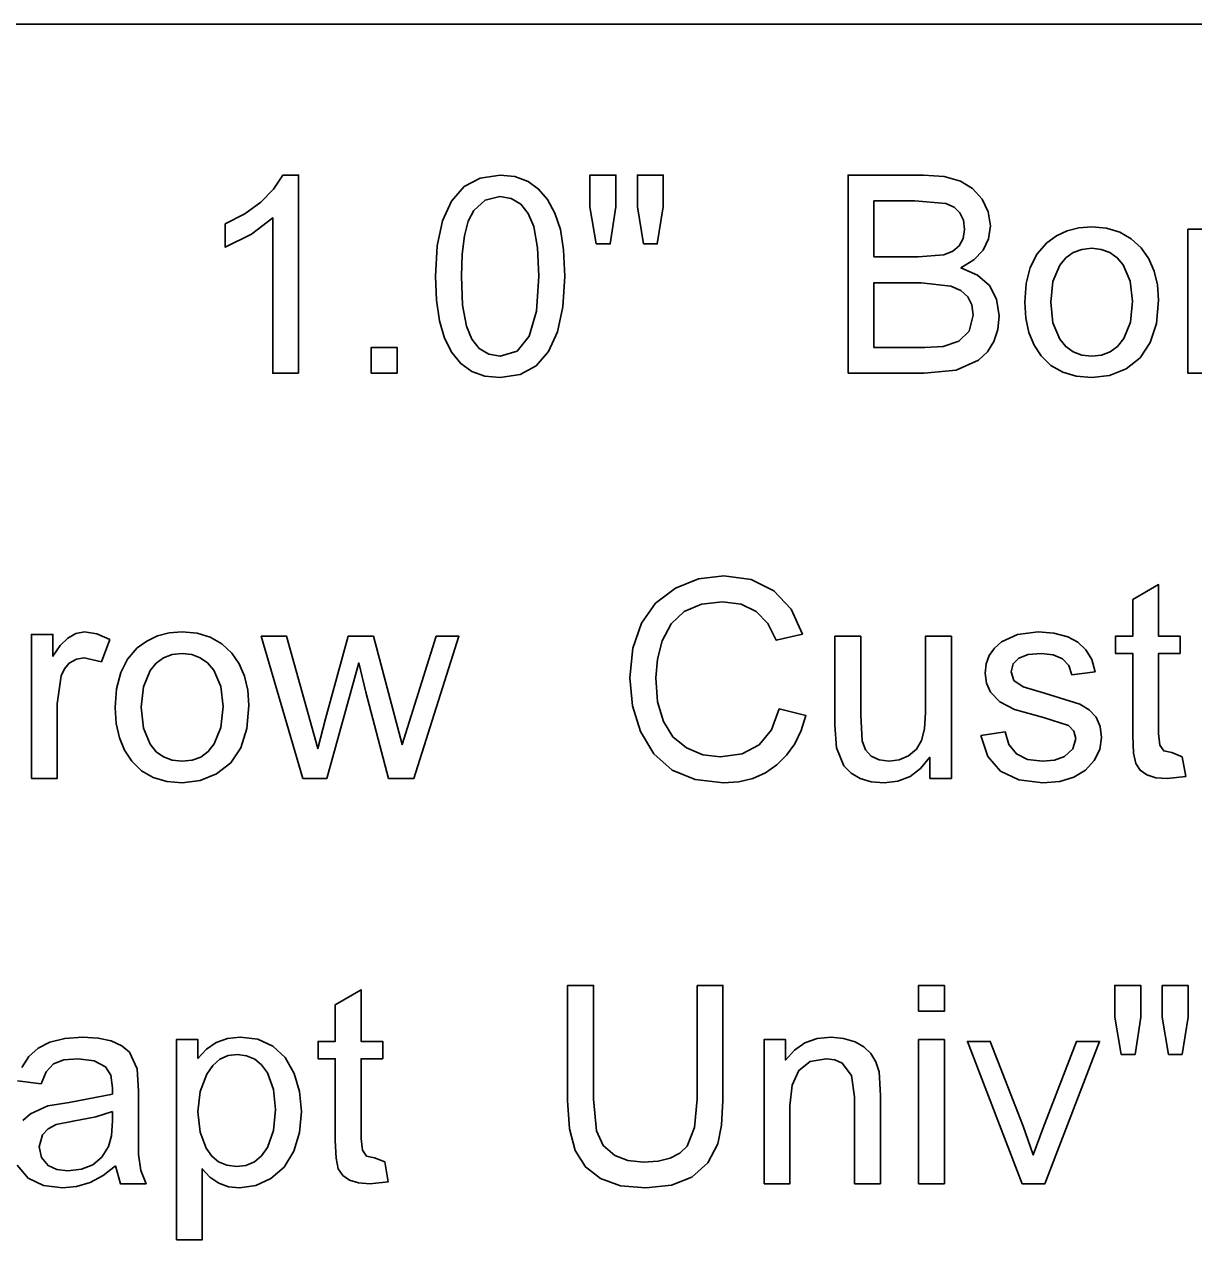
# Model space of a CAD drawing. Extents: x 1001568 to 1002149, y 1840825 to 1841423.
# Drawn here: x 1001938.285 to 1001940.209, y 1841176.469 to 1841178.469 of the extents above; entities that cross this region are included whole.
import ezdxf

# ---------------------------------------------------------------- set-up
doc = ezdxf.new("R2010")
doc.units = 0
doc.layers.add('R_No Plot', color=7, linetype='Continuous')
doc.layers.add('SIGNS', color=7, linetype='Continuous')

msp = doc.modelspace()

# ---------------------------------------------------------------- linework, layer by layer
at = {"layer": 'R_No Plot'}
msp.add_line((1001886.4111, 1841178.4691), (1001982.1327, 1841178.4691), dxfattribs=at)
at = {"layer": 'SIGNS'}
for points in [[(1001938.7367, 1841177.8949), (1001938.7367, 1841178.2211), (1001938.7108, 1841178.2211), (1001938.6956, 1841178.1979), (1001938.6748, 1841178.1767), (1001938.6483, 1841178.1575), (1001938.6161, 1841178.1406), (1001938.6161, 1841178.1024), (1001938.6592, 1841178.1236), (1001938.6941, 1841178.1509), (1001938.6941, 1841177.8949)], [(1001939.2264, 1841178.1077), (1001939.2493, 1841178.1077), (1001939.2586, 1841178.1686), (1001939.2586, 1841178.2211), (1001939.216, 1841178.2211), (1001939.216, 1841178.1686)], [(1001939.3042, 1841178.1077), (1001939.3266, 1841178.1077), (1001939.3366, 1841178.1686), (1001939.3366, 1841178.2211), (1001939.2941, 1841178.2211), (1001939.2941, 1841178.1686)], [(1001940.1997, 1841177.8949), (1001940.2422, 1841177.8949), (1001940.2422, 1841178.0176), (1001940.2488, 1841178.0639), (1001940.2541, 1841178.0756), (1001940.262, 1841178.0844), (1001940.2737, 1841178.0912), (1001940.2863, 1841178.0935), (1001940.3149, 1841178.0871), (1001940.3284, 1841178.1234), (1001940.3073, 1841178.1328), (1001940.2869, 1841178.1361), (1001940.2727, 1841178.1335), (1001940.2594, 1841178.126), (1001940.2468, 1841178.1134), (1001940.2351, 1841178.096), (1001940.2351, 1841178.1319), (1001940.1997, 1841178.1319)], [(1001938.8561, 1841177.8949), (1001938.8987, 1841177.8949), (1001938.8987, 1841177.9374), (1001938.8561, 1841177.9374)], [(1001939.5275, 1841177.3429), (1001939.5146, 1841177.3081), (1001939.4941, 1841177.2834), (1001939.4662, 1841177.2686), (1001939.4309, 1841177.2637), (1001939.4016, 1841177.2674), (1001939.3748, 1841177.2786), (1001939.3525, 1841177.2967), (1001939.3367, 1841177.322), (1001939.3273, 1841177.3544), (1001939.3244, 1841177.3939), (1001939.3271, 1841177.4247), (1001939.3347, 1841177.4545), (1001939.3494, 1841177.4828), (1001939.3709, 1841177.5031), (1001939.3992, 1841177.5151), (1001939.4342, 1841177.519), (1001939.4645, 1841177.5149), (1001939.4894, 1841177.5031), (1001939.5087, 1841177.4832), (1001939.5225, 1841177.4556), (1001939.5655, 1841177.4657), (1001939.5469, 1841177.5066), (1001939.5184, 1841177.5369), (1001939.4811, 1841177.5554), (1001939.4363, 1841177.5616), (1001939.3948, 1841177.5566), (1001939.3569, 1841177.5416), (1001939.3239, 1841177.5168), (1001939.3006, 1841177.4839), (1001939.2865, 1841177.4429), (1001939.2818, 1841177.3938), (1001939.2861, 1841177.3478), (1001939.299, 1841177.3056), (1001939.3208, 1841177.2686), (1001939.351, 1841177.2422), (1001939.3892, 1841177.2264), (1001939.4356, 1841177.2212), (1001939.4609, 1841177.223), (1001939.484, 1841177.2285), (1001939.5048, 1841177.2377), (1001939.5236, 1841177.2507), (1001939.5395, 1841177.2665), (1001939.5528, 1841177.2853), (1001939.5632, 1841177.307), (1001939.5712, 1841177.3319)], [(1001940.1903, 1841177.2641), (1001940.1734, 1841177.2708), (1001940.16, 1841177.2735), (1001940.1535, 1841177.2833), (1001940.1514, 1841177.302), (1001940.1514, 1841177.4339), (1001940.1868, 1841177.4339), (1001940.1868, 1841177.4623), (1001940.1514, 1841177.4623), (1001940.1514, 1841177.5474), (1001940.1088, 1841177.5226), (1001940.1088, 1841177.4623), (1001940.0804, 1841177.4623), (1001940.0804, 1841177.4339), (1001940.1088, 1841177.4339), (1001940.1088, 1841177.2996), (1001940.11, 1841177.2701), (1001940.1138, 1841177.2528), (1001940.121, 1841177.2419), (1001940.1321, 1841177.2341), (1001940.1468, 1841177.2296), (1001940.1653, 1841177.2283), (1001940.196, 1841177.2316)], [(1001938.2972, 1841177.2283), (1001938.3397, 1841177.2283), (1001938.3397, 1841177.3509), (1001938.3463, 1841177.3972), (1001938.3516, 1841177.4089), (1001938.3595, 1841177.4178), (1001938.3712, 1841177.4245), (1001938.3838, 1841177.4268), (1001938.4124, 1841177.4204), (1001938.4259, 1841177.4567), (1001938.4048, 1841177.4662), (1001938.3844, 1841177.4694), (1001938.3702, 1841177.4668), (1001938.3569, 1841177.4593), (1001938.3443, 1841177.4468), (1001938.3326, 1841177.4294), (1001938.3326, 1841177.4653), (1001938.2972, 1841177.4653)], [(1001939.859, 1841177.2988), (1001939.8705, 1841177.2646), (1001939.8914, 1841177.2403), (1001939.9215, 1841177.2259), (1001939.9612, 1841177.2212), (1001939.9889, 1841177.2235), (1001940.0122, 1841177.2303), (1001940.031, 1841177.2418), (1001940.0456, 1841177.2578), (1001940.0547, 1841177.2762), (1001940.0576, 1841177.2955), (1001940.0552, 1841177.3138), (1001940.0485, 1841177.3291), (1001940.0374, 1841177.3413), (1001940.022, 1841177.3504), (1001939.9636, 1841177.3688), (1001939.9286, 1841177.3791), (1001939.9134, 1841177.3896), (1001939.9087, 1841177.4037), (1001939.9119, 1841177.4169), (1001939.9213, 1841177.4264), (1001939.9368, 1841177.432), (1001939.9585, 1841177.4339), (1001939.9782, 1841177.4316), (1001939.9933, 1841177.425), (1001940.0035, 1841177.414), (1001940.0088, 1841177.3988), (1001940.047, 1841177.404), (1001940.0413, 1841177.4238), (1001940.0319, 1841177.44), (1001940.0187, 1841177.4525), (1001940.002, 1841177.4615), (1001939.9789, 1841177.4675), (1001939.9532, 1841177.4694), (1001939.9192, 1841177.4652), (1001939.893, 1841177.453), (1001939.8812, 1841177.4425), (1001939.8728, 1841177.4304), (1001939.8678, 1841177.4167), (1001939.8661, 1841177.4017), (1001939.8682, 1841177.3849), (1001939.8749, 1841177.3701), (1001939.8901, 1841177.3542), (1001939.9141, 1841177.3419), (1001939.9621, 1841177.3288), (1001940.0032, 1841177.3152), (1001940.012, 1841177.306), (1001940.0151, 1841177.2939), (1001940.0104, 1841177.2768), (1001939.9967, 1841177.2646), (1001939.9801, 1841177.2586), (1001939.9604, 1841177.2566), (1001939.9359, 1841177.2596), (1001939.9176, 1841177.2687), (1001939.9052, 1841177.2839), (1001939.8989, 1841177.3052)], [(1001938.7434, 1841177.2283), (1001938.783, 1841177.2283), (1001938.8358, 1841177.4184), (1001938.8473, 1841177.3703), (1001938.8846, 1841177.2283), (1001938.9263, 1841177.2283), (1001939.0003, 1841177.4623), (1001938.9632, 1841177.4623), (1001938.9068, 1841177.2839), (1001938.8598, 1841177.4623), (1001938.8185, 1841177.4623), (1001938.7808, 1841177.3264), (1001938.7685, 1841177.2775), (1001938.7168, 1841177.4623), (1001938.6752, 1841177.4623)], [(1001939.775, 1841177.2283), (1001939.8105, 1841177.2283), (1001939.8105, 1841177.4623), (1001939.7679, 1841177.4623), (1001939.7679, 1841177.3366), (1001939.7663, 1841177.31), (1001939.7615, 1841177.2906), (1001939.753, 1841177.2763), (1001939.7402, 1841177.2655), (1001939.7246, 1841177.2587), (1001939.7081, 1841177.2566), (1001939.6916, 1841177.2588), (1001939.6788, 1841177.2651), (1001939.6694, 1841177.2755), (1001939.6639, 1841177.2902), (1001939.6615, 1841177.3322), (1001939.6615, 1841177.4623), (1001939.619, 1841177.4623), (1001939.619, 1841177.3162), (1001939.6215, 1841177.2789), (1001939.6337, 1841177.2491), (1001939.6455, 1841177.2368), (1001939.6606, 1841177.2282), (1001939.6786, 1841177.2228), (1001939.6999, 1841177.2212), (1001939.7224, 1841177.2237), (1001939.7425, 1841177.2316), (1001939.76, 1841177.2447), (1001939.775, 1841177.2631)], [(1001939.3921, 1841176.8878), (1001939.3921, 1841176.7009), (1001939.388, 1841176.6541), (1001939.3758, 1841176.6235), (1001939.3639, 1841176.6118), (1001939.3481, 1841176.6035), (1001939.328, 1841176.5985), (1001939.304, 1841176.597), (1001939.2781, 1841176.5998), (1001939.2568, 1841176.6079), (1001939.2378, 1841176.6243), (1001939.2265, 1841176.6485), (1001939.2219, 1841176.7009), (1001939.2219, 1841176.8878), (1001939.1793, 1841176.8878), (1001939.1793, 1841176.6984), (1001939.1824, 1841176.6517), (1001939.1917, 1841176.6162), (1001939.2085, 1841176.5891), (1001939.2334, 1841176.5699), (1001939.2664, 1841176.5583), (1001939.3077, 1841176.5545), (1001939.3503, 1841176.5589), (1001939.3834, 1841176.5725), (1001939.4097, 1841176.5961), (1001939.4262, 1841176.6274), (1001939.4325, 1841176.658), (1001939.4347, 1841176.6984), (1001939.4347, 1841176.8878)], [(1001939.7565, 1841176.8452), (1001939.799, 1841176.8452), (1001939.799, 1841176.8878), (1001939.7565, 1841176.8878)], [(1001940.0898, 1841176.7743), (1001940.1127, 1841176.7743), (1001940.122, 1841176.8353), (1001940.122, 1841176.8878), (1001940.0794, 1841176.8878), (1001940.0794, 1841176.8353)], [(1001940.1676, 1841176.7743), (1001940.19, 1841176.7743), (1001940.2, 1841176.8353), (1001940.2, 1841176.8878), (1001940.1575, 1841176.8878), (1001940.1575, 1841176.8353)], [(1001938.8786, 1841176.5975), (1001938.8617, 1841176.6041), (1001938.8482, 1841176.6069), (1001938.8417, 1841176.6166), (1001938.8396, 1841176.6354), (1001938.8396, 1841176.7672), (1001938.875, 1841176.7672), (1001938.875, 1841176.7956), (1001938.8396, 1841176.7956), (1001938.8396, 1841176.8807), (1001938.797, 1841176.8559), (1001938.797, 1841176.7956), (1001938.7687, 1841176.7956), (1001938.7687, 1841176.7672), (1001938.797, 1841176.7672), (1001938.797, 1841176.6329), (1001938.7983, 1841176.6035), (1001938.802, 1841176.5862), (1001938.8092, 1841176.5752), (1001938.8203, 1841176.5675), (1001938.835, 1841176.5629), (1001938.8536, 1841176.5616), (1001938.8842, 1841176.5649)], [(1001939.5023, 1841176.5616), (1001939.5448, 1841176.5616), (1001939.5448, 1841176.6899), (1001939.5485, 1841176.7237), (1001939.5597, 1841176.7479), (1001939.5783, 1841176.7624), (1001939.6045, 1841176.7672), (1001939.6187, 1841176.7654), (1001939.631, 1841176.7599), (1001939.6462, 1841176.7395), (1001939.6512, 1841176.7044), (1001939.6512, 1841176.5616), (1001939.6938, 1841176.5616), (1001939.6938, 1841176.7065), (1001939.6916, 1841176.7454), (1001939.6863, 1841176.7619), (1001939.6779, 1841176.7758), (1001939.6665, 1841176.7867), (1001939.6521, 1841176.795), (1001939.6331, 1841176.8007), (1001939.613, 1841176.8027), (1001939.5898, 1841176.8002), (1001939.5696, 1841176.7931), (1001939.5522, 1841176.7812), (1001939.5378, 1841176.7649), (1001939.5378, 1841176.7986), (1001939.5023, 1841176.7986)], [(1001939.7565, 1841176.5616), (1001939.799, 1841176.5616), (1001939.799, 1841176.7986), (1001939.7565, 1841176.7986)], [(1001939.927, 1841176.5616), (1001939.9644, 1841176.5616), (1001940.0542, 1841176.7956), (1001940.0162, 1841176.7956), (1001939.9616, 1841176.6534), (1001939.9452, 1841176.6089), (1001939.9285, 1841176.6561), (1001939.8746, 1841176.7956), (1001939.8368, 1841176.7956)]]:
    msp.add_lwpolyline(points, close=True, dxfattribs=at)
for points in [[(1001938.9618, 1841178.0544), (1001938.9635, 1841178.0151), (1001938.9685, 1841177.9812), (1001938.9768, 1841177.9525), (1001938.9886, 1841177.9291), (1001939.0034, 1841177.9109), (1001939.0217, 1841177.898), (1001939.0433, 1841177.8903), (1001939.0682, 1841177.8878), (1001939.1009, 1841177.8927), (1001939.1274, 1841177.907), (1001939.148, 1841177.9306), (1001939.1628, 1841177.963), (1001939.1716, 1841178.0043), (1001939.1746, 1841178.0544), (1001939.1727, 1841178.098), (1001939.1673, 1841178.1314), (1001939.158, 1841178.1584), (1001939.1461, 1841178.1807), (1001939.1315, 1841178.198), (1001939.1143, 1841178.2105), (1001939.0925, 1841178.2186), (1001939.0682, 1841178.2211), (1001939.0353, 1841178.2162), (1001939.0091, 1841178.202), (1001938.9883, 1841178.1782), (1001938.9736, 1841178.1457), (1001938.9647, 1841178.1044), (1001938.9618, 1841178.0544)], [(1001939.6407, 1841177.8949), (1001939.766, 1841177.8949), (1001939.8183, 1841177.9002), (1001939.855, 1841177.9165), (1001939.8697, 1841177.9305), (1001939.8803, 1841177.9473), (1001939.8867, 1841177.9669), (1001939.8889, 1841177.9894), (1001939.8849, 1841178.0171), (1001939.8731, 1841178.0395), (1001939.8535, 1841178.0566), (1001939.8262, 1841178.0684), (1001939.8475, 1841178.0814), (1001939.8627, 1841178.0974), (1001939.8718, 1841178.1161), (1001939.8747, 1841178.1377), (1001939.8711, 1841178.1604), (1001939.861, 1841178.1815), (1001939.8453, 1841178.199), (1001939.8257, 1841178.2112), (1001939.7987, 1841178.2186), (1001939.7649, 1841178.2211), (1001939.6407, 1841178.2211), (1001939.6407, 1841177.8949)], [(1001939.0044, 1841178.0545), (1001939.0056, 1841178.0909), (1001939.0094, 1841178.1212), (1001939.0157, 1841178.145), (1001939.0247, 1841178.1627), (1001939.0434, 1841178.18), (1001939.0678, 1841178.1857), (1001939.0865, 1841178.1825), (1001939.1021, 1841178.1732), (1001939.1145, 1841178.1577), (1001939.1235, 1841178.1363), (1001939.1298, 1841178.1016), (1001939.1321, 1841178.0545), (1001939.1281, 1841177.9969), (1001939.1161, 1841177.9558), (1001939.0962, 1841177.9313), (1001939.0682, 1841177.9233), (1001939.0494, 1841177.9264), (1001939.034, 1841177.9357), (1001939.0217, 1841177.9511), (1001939.0129, 1841177.9727), (1001939.0065, 1841178.0072), (1001939.0044, 1841178.0545)], [(1001939.6832, 1841178.0864), (1001939.6832, 1841178.1786), (1001939.7502, 1841178.1786), (1001939.8012, 1841178.1743), (1001939.8149, 1841178.1681), (1001939.8246, 1841178.159), (1001939.8304, 1841178.1468), (1001939.8322, 1841178.1317), (1001939.8298, 1841178.1168), (1001939.8234, 1841178.1049), (1001939.8127, 1841178.0959), (1001939.798, 1841178.09), (1001939.7557, 1841178.0864), (1001939.6832, 1841178.0864)], [(1001939.9313, 1841178.0119), (1001939.933, 1841177.9855), (1001939.9381, 1841177.9621), (1001939.9465, 1841177.9412), (1001939.9585, 1841177.9234), (1001939.9744, 1841177.9077), (1001939.9937, 1841177.8966), (1001940.0159, 1841177.89), (1001940.0413, 1841177.8878), (1001940.0707, 1841177.8915), (1001940.0979, 1841177.9023), (1001940.1211, 1841177.9205), (1001940.1378, 1841177.9454), (1001940.1477, 1841177.9769), (1001940.1512, 1841178.0152), (1001940.1494, 1841178.0404), (1001940.1441, 1841178.0632), (1001940.1352, 1841178.0835), (1001940.1229, 1841178.1013), (1001940.1065, 1841178.1164), (1001940.0876, 1841178.1273), (1001940.0658, 1841178.1338), (1001940.0413, 1841178.1361), (1001940.0202, 1841178.1344), (1001940.0009, 1841178.1294), (1001939.9833, 1841178.1211), (1001939.9676, 1841178.1096), (1001939.9516, 1841178.0915), (1001939.9403, 1841178.0692), (1001939.9336, 1841178.0426), (1001939.9313, 1841178.0119)], [(1001939.9739, 1841178.012), (1001939.9775, 1841178.0457), (1001939.9887, 1841178.0727), (1001939.9986, 1841178.0848), (1001940.0107, 1841178.0936), (1001940.0249, 1841178.0988), (1001940.0413, 1841178.1006), (1001940.0572, 1841178.0988), (1001940.0712, 1841178.0937), (1001940.0833, 1841178.0851), (1001940.0933, 1841178.0731), (1001940.1047, 1841178.0463), (1001940.1086, 1841178.0134), (1001940.105, 1841177.9791), (1001940.094, 1841177.9519), (1001940.084, 1841177.9392), (1001940.0719, 1841177.9302), (1001940.0577, 1841177.925), (1001940.0413, 1841177.9233), (1001940.0249, 1841177.925), (1001940.0107, 1841177.9304), (1001939.9986, 1841177.939), (1001939.9887, 1841177.9512), (1001939.9775, 1841177.978), (1001939.9739, 1841178.012)], [(1001939.6832, 1841177.9374), (1001939.6832, 1841178.0439), (1001939.7609, 1841178.0439), (1001939.8099, 1841178.0385), (1001939.8259, 1841178.0312), (1001939.8374, 1841178.0209), (1001939.8441, 1841178.0073), (1001939.8463, 1841177.9907), (1001939.8397, 1841177.9645), (1001939.823, 1841177.9479), (1001939.7971, 1841177.9389), (1001939.7669, 1841177.9374), (1001939.6832, 1841177.9374)], [(1001938.4352, 1841177.3452), (1001938.4368, 1841177.3189), (1001938.4419, 1841177.2954), (1001938.4504, 1841177.2746), (1001938.4623, 1841177.2567), (1001938.4783, 1841177.241), (1001938.4976, 1841177.2299), (1001938.5197, 1841177.2233), (1001938.5452, 1841177.2212), (1001938.5746, 1841177.2248), (1001938.6017, 1841177.2357), (1001938.625, 1841177.2539), (1001938.6416, 1841177.2788), (1001938.6516, 1841177.3103), (1001938.655, 1841177.3486), (1001938.6533, 1841177.3737), (1001938.6479, 1841177.3966), (1001938.6391, 1841177.4169), (1001938.6268, 1841177.4347), (1001938.6104, 1841177.4498), (1001938.5914, 1841177.4606), (1001938.5696, 1841177.4672), (1001938.5452, 1841177.4694), (1001938.524, 1841177.4677), (1001938.5048, 1841177.4627), (1001938.4871, 1841177.4544), (1001938.4714, 1841177.443), (1001938.4554, 1841177.4248), (1001938.4442, 1841177.4025), (1001938.4374, 1841177.376), (1001938.4352, 1841177.3452)], [(1001938.4777, 1841177.3454), (1001938.4814, 1841177.3791), (1001938.4926, 1841177.406), (1001938.5024, 1841177.4182), (1001938.5145, 1841177.427), (1001938.5287, 1841177.4322), (1001938.5452, 1841177.4339), (1001938.5611, 1841177.4322), (1001938.575, 1841177.427), (1001938.5871, 1841177.4184), (1001938.5972, 1841177.4064), (1001938.6086, 1841177.3796), (1001938.6125, 1841177.3467), (1001938.6088, 1841177.3124), (1001938.5979, 1841177.2852), (1001938.5879, 1841177.2726), (1001938.5758, 1841177.2636), (1001938.5615, 1841177.2583), (1001938.5452, 1841177.2566), (1001938.5287, 1841177.2584), (1001938.5145, 1841177.2637), (1001938.5024, 1841177.2723), (1001938.4926, 1841177.2845), (1001938.4814, 1841177.3113), (1001938.4777, 1841177.3454)], [(1001938.4357, 1841176.5908), (1001938.4437, 1841176.5616), (1001938.4857, 1841176.5616), (1001938.4773, 1841176.583), (1001938.4733, 1841176.6098), (1001938.4731, 1841176.6604), (1001938.4731, 1841176.7137), (1001938.4711, 1841176.7505), (1001938.4585, 1841176.7777), (1001938.4457, 1841176.7886), (1001938.4285, 1841176.7965), (1001938.407, 1841176.8011), (1001938.3813, 1841176.8027), (1001938.3521, 1841176.8005), (1001938.3274, 1841176.7944), (1001938.3081, 1841176.7845), (1001938.2928, 1841176.7708), (1001938.2815, 1841176.7528)], [(1001938.5358, 1841176.4694), (1001938.5783, 1841176.4694), (1001938.5783, 1841176.5862), (1001938.5909, 1841176.5722), (1001938.6053, 1841176.5624), (1001938.6215, 1841176.5564), (1001938.6396, 1841176.5545), (1001938.6661, 1841176.5584), (1001938.6912, 1841176.57), (1001938.7127, 1841176.5889), (1001938.7287, 1841176.615), (1001938.7383, 1841176.6459), (1001938.7414, 1841176.6804), (1001938.7383, 1841176.7132), (1001938.7296, 1841176.7427), (1001938.7144, 1841176.769), (1001938.6945, 1841176.7879), (1001938.6698, 1841176.7991), (1001938.6404, 1841176.8027), (1001938.6195, 1841176.8004), (1001938.6011, 1841176.7939), (1001938.585, 1841176.7829), (1001938.5712, 1841176.7678), (1001938.5712, 1841176.7986), (1001938.5358, 1841176.7986), (1001938.5358, 1841176.4694)], [(1001938.2743, 1841176.7309), (1001938.313, 1841176.7256), (1001938.3215, 1841176.7456), (1001938.3337, 1841176.7586), (1001938.3505, 1841176.7651), (1001938.3741, 1841176.7672), (1001938.4005, 1841176.7637), (1001938.4193, 1841176.7537), (1001938.4276, 1841176.7401), (1001938.4305, 1841176.7194), (1001938.4303, 1841176.7091), (1001938.3595, 1841176.6953), (1001938.3242, 1841176.6894), (1001938.2957, 1841176.6763), (1001938.2831, 1841176.6653)], [(1001938.5712, 1841176.68), (1001938.5747, 1841176.7132), (1001938.5856, 1841176.742), (1001938.5954, 1841176.7562), (1001938.6071, 1841176.7663), (1001938.6206, 1841176.7723), (1001938.636, 1841176.7743), (1001938.6512, 1841176.7722), (1001938.6646, 1841176.7666), (1001938.6759, 1841176.7569), (1001938.6853, 1841176.7438), (1001938.6954, 1841176.7164), (1001938.6989, 1841176.6834), (1001938.6954, 1841176.6492), (1001938.6853, 1841176.6212), (1001938.6757, 1841176.6073), (1001938.664, 1841176.5976), (1001938.6501, 1841176.5917), (1001938.6343, 1841176.59), (1001938.6185, 1841176.5918), (1001938.6051, 1841176.5975), (1001938.5937, 1841176.6068), (1001938.5845, 1841176.6199), (1001938.5745, 1841176.6466), (1001938.5712, 1841176.68)], [(1001938.4305, 1841176.6805), (1001938.4305, 1841176.6649), (1001938.4288, 1841176.6404), (1001938.4241, 1841176.6228), (1001938.4131, 1841176.6053), (1001938.3984, 1841176.5928), (1001938.3796, 1841176.5853), (1001938.3571, 1841176.5828), (1001938.3392, 1841176.5851), (1001938.3247, 1841176.5917), (1001938.3135, 1841176.6047), (1001938.3099, 1841176.6223), (1001938.3155, 1841176.6422), (1001938.3245, 1841176.6519), (1001938.338, 1841176.6589), (1001938.3657, 1841176.6645), (1001938.4034, 1841176.6718), (1001938.4305, 1841176.6805)], [(1001938.2736, 1841176.5922), (1001938.2917, 1841176.5704), (1001938.3168, 1841176.5584), (1001938.3484, 1841176.5545), (1001938.3713, 1841176.5568), (1001938.3936, 1841176.5637), (1001938.415, 1841176.575), (1001938.4357, 1841176.5908)]]:
    msp.add_lwpolyline(points, dxfattribs=at)

doc.saveas('drawing.dxf')
